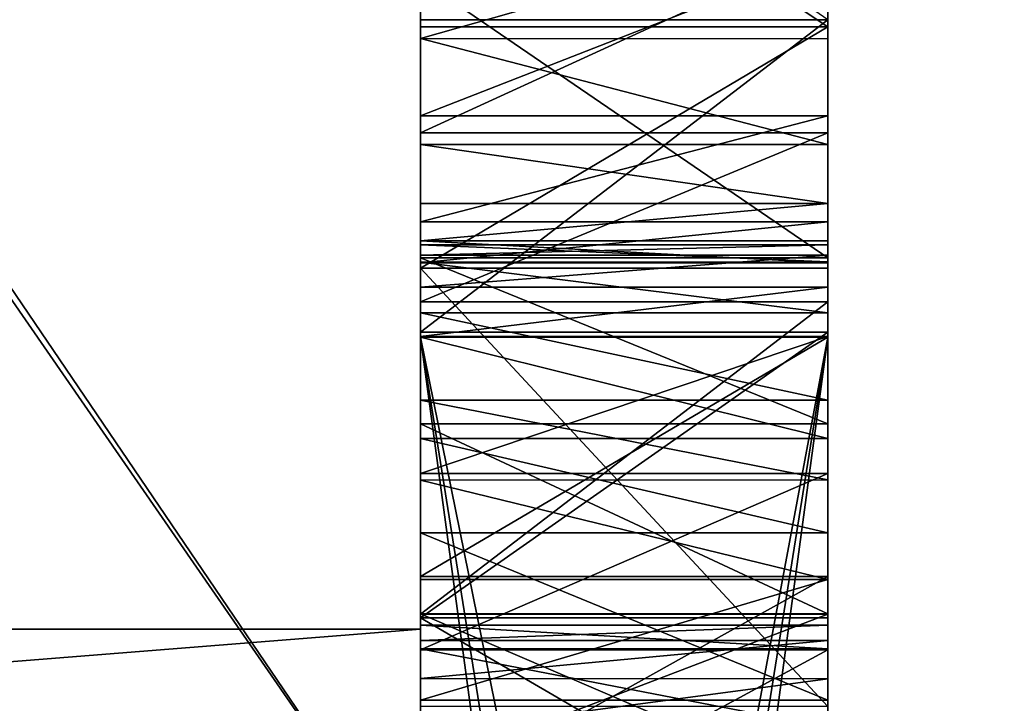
# Model space of a CAD drawing. Header units: millimetres. Extents: x -143 to 143, y -35 to 35.
# Tile 282 of 533: x 114.103 to 114.587, y -13.12 to -12.784. Entities that reach past the tile are written whole.
import ezdxf

# ---------------------------------------------------------------- set-up
doc = ezdxf.new("R2010")
doc.units = ezdxf.units.MM
doc.header["$LTSCALE"] = 65.185185
for name, color, linetype in [('1137', 7, 'CONTINUOUS'), ('1301', 7, 'CONTINUOUS'), ('1323', 7, 'CONTINUOUS'), ('526', 7, 'CONTINUOUS'), ('527', 7, 'CONTINUOUS'), ('529', 7, 'CONTINUOUS'), ('530', 7, 'CONTINUOUS'), ('531', 7, 'CONTINUOUS'), ('534', 7, 'CONTINUOUS'), ('732', 7, 'CONTINUOUS'), ('734', 7, 'CONTINUOUS'), ('735', 7, 'CONTINUOUS'), ('748', 7, 'CONTINUOUS'), ('749', 7, 'CONTINUOUS'), ('750', 7, 'CONTINUOUS'), ('752', 7, 'CONTINUOUS'), ('753', 7, 'CONTINUOUS'), ('754', 7, 'CONTINUOUS'), ('759', 7, 'CONTINUOUS'), ('761', 7, 'CONTINUOUS'), ('762', 7, 'CONTINUOUS'), ('763', 7, 'CONTINUOUS'), ('769', 7, 'CONTINUOUS'), ('770', 7, 'CONTINUOUS'), ('771', 7, 'CONTINUOUS'), ('773', 7, 'CONTINUOUS'), ('774', 7, 'CONTINUOUS'), ('775', 7, 'CONTINUOUS'), ('777', 7, 'CONTINUOUS'), ('778', 7, 'CONTINUOUS'), ('780', 7, 'CONTINUOUS'), ('781', 7, 'CONTINUOUS'), ('782', 7, 'CONTINUOUS'), ('783', 7, 'CONTINUOUS'), ('791', 7, 'CONTINUOUS'), ('792', 7, 'CONTINUOUS'), ('796', 7, 'CONTINUOUS'), ('797', 7, 'CONTINUOUS'), ('798', 7, 'CONTINUOUS'), ('799', 7, 'CONTINUOUS'), ('805', 7, 'CONTINUOUS'), ('806', 7, 'CONTINUOUS'), ('828', 7, 'CONTINUOUS'), ('832', 7, 'CONTINUOUS'), ('833', 7, 'CONTINUOUS'), ('837', 7, 'CONTINUOUS'), ('838', 7, 'CONTINUOUS'), ('840', 7, 'CONTINUOUS'), ('841', 7, 'CONTINUOUS'), ('849', 7, 'CONTINUOUS')]:
    doc.layers.add(name, color=color, linetype=linetype)

msp = doc.modelspace()

# ---------------------------------------------------------------- linework, layer by layer
at = {"layer": '1137', "linetype": 'CONTINUOUS'}
for points in [[(139.95, -13.08147, 13.08147), (93.65, -11.82631, 14.22632), (139.95, -11.59059, 14.41902), (139.95, -13.08147, 13.08147)], [(93.65, -14.11279, 11.96157), (93.65, -11.82631, 14.22632), (139.95, -13.08147, 13.08147), (93.65, -14.11279, 11.96157)], [(139.95, -14.41902, 11.59059), (93.65, -14.11279, 11.96157), (139.95, -13.08147, 13.08147), (139.95, -14.41902, 11.59059)]]:
    msp.add_3dface(points, dxfattribs=at)
at = {"layer": '1301', "linetype": 'CONTINUOUS'}
for points in [[(93.65, -13.08439, -15.78127), (93.65, -10.1533, -17.809), (140.45, -10.28397, -17.73387), (93.65, -13.08439, -15.78127)], [(140.45, -13.20218, -15.68287), (93.65, -13.08439, -15.78127), (140.45, -10.28397, -17.73387), (140.45, -13.20218, -15.68287)], [(93.65, -15.61999, -13.27652), (93.65, -13.08439, -15.78127), (140.45, -13.20218, -15.68287), (93.65, -15.61999, -13.27652)]]:
    msp.add_3dface(points, dxfattribs=at)
at = {"layer": '1323', "linetype": 'CONTINUOUS'}
for points in [[(140.45, -13.1119, 15.75843), (140.45, -10.18196, 17.79263), (93.65, -10.29824, 17.72558), (140.45, -13.1119, 15.75843)], [(93.65, -13.2127, 15.67401), (140.45, -13.1119, 15.75843), (93.65, -10.29824, 17.72558), (93.65, -13.2127, 15.67401)], [(140.45, -15.6449, 13.24716), (140.45, -13.1119, 15.75843), (93.65, -13.2127, 15.67401), (140.45, -15.6449, 13.24716)]]:
    msp.add_3dface(points, dxfattribs=at)
at = {"layer": '526', "linetype": 'CONTINUOUS'}
for points in [[(114.3, -13.21205, -11.09073), (114.3, -8.51628, -6.39496), (114.3, -11.90267, -7.68726), (114.3, -13.21205, -11.09073)], [(114.3, -9.88123, 3.97288), (114.3, -13.08326, 5.82157), (114.3, -10.45604, 2.02329), (114.3, -9.88123, 3.97288)], [(114.3, -10.45604, 2.02329), (114.3, -13.08326, 5.82157), (114.3, -10.65), (114.3, -10.45604, 2.02329)], [(114.3, -10.65), (114.3, -13.08326, 5.82157), (114.3, -11.1392, -6.85578), (114.3, -10.65)], [(114.3, -13.21509, 11.08711), (114.3, -11.9639, 9.45661), (114.3, -11.08898, 13.21352), (114.3, -13.21509, 11.08711)], [(114.3, -11.1392, -6.85578), (114.3, -13.08326, 5.82157), (114.3, -11.1586, -6.77756), (114.3, -11.1392, -6.85578)], [(114.3, -11.1586, -6.77756), (114.3, -13.08326, 5.82157), (114.3, -11.19317, -6.69285), (114.3, -11.1586, -6.77756)], [(114.3, -11.19317, -6.69285), (114.3, -13.08326, 5.82157), (114.3, -11.24542, -6.60354), (114.3, -11.19317, -6.69285)], [(114.3, -11.24542, -6.60354), (114.3, -13.08326, 5.82157), (114.3, -11.30233, -6.53539), (114.3, -11.24542, -6.60354)], [(114.3, -11.30233, -6.53539), (114.3, -13.08326, 5.82157), (114.3, -11.43125, -6.44559), (114.3, -11.30233, -6.53539)], [(114.3, -11.43125, -6.44559), (114.3, -13.08326, 5.82157), (114.3, -11.58768, -6.4012), (114.3, -11.43125, -6.44559)], [(114.3, -11.58768, -6.4012), (114.3, -13.08326, 5.82157), (114.3, -11.72562, -5.67442), (114.3, -11.58768, -6.4012)], [(114.3, -11.72562, -5.67442), (114.3, -13.08326, 5.82157), (114.3, -11.74458, -5.58201), (114.3, -11.72562, -5.67442)], [(114.3, -11.74458, -5.58201), (114.3, -13.08326, 5.82157), (114.3, -11.78524, -5.47893), (114.3, -11.74458, -5.58201)], [(114.3, -11.78524, -5.47893), (114.3, -13.08326, 5.82157), (114.3, -11.83628, -5.39113), (114.3, -11.78524, -5.47893)], [(114.3, -11.83628, -5.39113), (114.3, -13.08326, 5.82157), (114.3, -11.89408, -5.31993), (114.3, -11.83628, -5.39113)], [(114.3, -11.89408, -5.31993), (114.3, -13.08326, 5.82157), (114.3, -12.03303, -5.21455), (114.3, -11.89408, -5.31993)], [(114.3, -12.03109, -7.73611), (114.3, -13.21205, -11.09073), (114.3, -11.90267, -7.68726), (114.3, -12.03109, -7.73611)], [(114.3, -13.4663, 7.15691), (114.3, -11.9639, 9.45661), (114.3, -13.21509, 11.08711), (114.3, -13.4663, 7.15691)], [(114.3, -12.25117, -7.78946), (114.3, -13.21205, -11.09073), (114.3, -12.03109, -7.73611), (114.3, -12.25117, -7.78946)], [(114.3, -12.03303, -5.21455), (114.3, -13.08326, 5.82157), (114.3, -12.19942, -5.15688), (114.3, -12.03303, -5.21455)], [(114.3, -12.19942, -5.15688), (114.3, -13.08326, 5.82157), (114.3, -12.29742, -5.14628), (114.3, -12.19942, -5.15688)], [(114.3, -12.35843, -7.79649), (114.3, -13.21205, -11.09073), (114.3, -12.25117, -7.78946), (114.3, -12.35843, -7.79649)], [(114.3, -12.29742, -5.14628), (114.3, -13.08326, 5.82157), (114.3, -12.41014, -5.15045), (114.3, -12.29742, -5.14628)], [(114.3, -12.45137, -7.79016), (114.3, -13.21205, -11.09073), (114.3, -12.35843, -7.79649), (114.3, -12.45137, -7.79016)], [(114.3, -13.08326, 5.82157), (114.3, -12.93986, 3.21883), (114.3, -12.41014, -5.15045), (114.3, -13.08326, 5.82157)], [(114.3, -12.93986, 3.21883), (114.3, -12.89462, 2.23434), (114.3, -12.41014, -5.15045), (114.3, -12.93986, 3.21883)], [(114.3, -12.41014, -5.15045), (114.3, -12.89462, 2.23434), (114.3, -12.64534, -5.20323), (114.3, -12.41014, -5.15045)], [(114.3, -12.60693, -7.74543), (114.3, -13.21205, -11.09073), (114.3, -12.45137, -7.79016), (114.3, -12.60693, -7.74543)], [(114.3, -12.7364, -7.65496), (114.3, -13.21205, -11.09073), (114.3, -12.60693, -7.74543), (114.3, -12.7364, -7.65496)], [(114.3, -12.64534, -5.20323), (114.3, -12.89462, 2.23434), (114.3, -12.78397, -5.25447), (114.3, -12.64534, -5.20323)], [(114.3, -12.78746, -6.5541), (114.3, -12.75291, -6.9018), (114.3, -12.65472, -6.50271), (114.3, -12.78746, -6.5541)], [(114.3, -12.79328, -7.58709), (114.3, -13.21205, -11.09073), (114.3, -12.7364, -7.65496), (114.3, -12.79328, -7.58709)], [(114.3, -12.83114, -7.00863), (114.3, -12.75291, -6.9018), (114.3, -12.78746, -6.5541), (114.3, -12.83114, -7.00863)], [(114.3, -12.89964, 2.1099), (114.3, -12.91539, 2.00355), (114.3, -12.78397, -5.25447), (114.3, -12.89964, 2.1099)], [(114.3, -12.78397, -5.25447), (114.3, -12.91539, 2.00355), (114.3, -12.93743, -5.32369), (114.3, -12.78397, -5.25447)], [(114.3, -12.89462, 2.23434), (114.3, -12.89964, 2.1099), (114.3, -12.78397, -5.25447), (114.3, -12.89462, 2.23434)], [(114.3, -12.906, -6.57607), (114.3, -12.83114, -7.00863), (114.3, -12.78746, -6.5541), (114.3, -12.906, -6.57607)], [(114.3, -12.84521, -7.4986), (114.3, -13.21205, -11.09073), (114.3, -12.79328, -7.58709), (114.3, -12.84521, -7.4986)], [(114.3, -12.88322, -7.12399), (114.3, -12.83114, -7.00863), (114.3, -12.906, -6.57607), (114.3, -12.88322, -7.12399)], [(114.3, -12.8742, -7.42943), (114.3, -13.21205, -11.09073), (114.3, -12.84521, -7.4986), (114.3, -12.8742, -7.42943)], [(114.3, -12.89252, -7.36489), (114.3, -13.21205, -11.09073), (114.3, -12.8742, -7.42943), (114.3, -12.89252, -7.36489)], [(114.3, -12.90336, -7.24434), (114.3, -12.88322, -7.12399), (114.3, -12.906, -6.57607), (114.3, -12.90336, -7.24434)], [(114.3, -13.21205, -11.09073), (114.3, -12.89252, -7.36489), (114.3, -13.12128, -6.55097), (114.3, -13.21205, -11.09073)], [(114.3, -12.89252, -7.36489), (114.3, -12.90336, -7.24434), (114.3, -13.12128, -6.55097), (114.3, -12.89252, -7.36489)], [(114.3, -12.90299, 2.3738), (114.3, -12.89462, 2.23434), (114.3, -12.93986, 3.21883), (114.3, -12.90299, 2.3738)], [(114.3, -12.92797, 2.52039), (114.3, -12.90299, 2.3738), (114.3, -12.93986, 3.21883), (114.3, -12.92797, 2.52039)], [(114.3, -13.12128, -6.55097), (114.3, -12.90336, -7.24434), (114.3, -12.906, -6.57607), (114.3, -13.12128, -6.55097)], [(114.3, -12.93743, -5.32369), (114.3, -12.91539, 2.00355), (114.3, -12.93986, -2.9074), (114.3, -12.93743, -5.32369)], [(114.3, -12.93986, -2.67809), (114.3, -12.93986, -2.9074), (114.3, -12.91539, 2.00355), (114.3, -12.93986, -2.67809)], [(114.3, -12.93986, -1.72682), (114.3, -12.93986, -2.67809), (114.3, -12.91539, 2.00355), (114.3, -12.93986, -1.72682)], [(114.3, -12.93986, -1.49755), (114.3, -12.93986, -1.72682), (114.3, -12.91539, 2.00355), (114.3, -12.93986, -1.49755)], [(114.3, -12.93986, -1.09836), (114.3, -12.93986, -1.49755), (114.3, -12.91539, 2.00355), (114.3, -12.93986, -1.09836)], [(114.3, -12.93986, -0.8691), (114.3, -12.93986, -1.09836), (114.3, -12.91539, 2.00355), (114.3, -12.93986, -0.8691)], [(114.3, -12.93986), (114.3, -12.93986, -0.8691), (114.3, -12.91539, 2.00355), (114.3, -12.93986)], [(114.3, -12.93986, 0.22929), (114.3, -12.93986), (114.3, -12.91539, 2.00355), (114.3, -12.93986, 0.22929)], [(114.3, -12.93986, 1.09839), (114.3, -12.93986, 0.22929), (114.3, -12.91539, 2.00355), (114.3, -12.93986, 1.09839)], [(114.3, -12.93986, 1.09839), (114.3, -12.91539, 2.00355), (114.3, -12.93986, 1.3277), (114.3, -12.93986, 1.09839)], [(114.3, -12.93957, 1.91447), (114.3, -12.93986, 1.3277), (114.3, -12.91539, 2.00355), (114.3, -12.93957, 1.91447)], [(114.3, -12.97081, 2.66611), (114.3, -12.92797, 2.52039), (114.3, -12.93986, 2.98952), (114.3, -12.97081, 2.66611)], [(114.3, -12.93986, 2.98952), (114.3, -12.92797, 2.52039), (114.3, -12.93986, 3.21883), (114.3, -12.93986, 2.98952)], [(114.3, -12.93743, -5.32369), (114.3, -12.93986, -2.9074), (114.3, -13.07783, -5.39773), (114.3, -12.93743, -5.32369)], [(114.3, -13.00679, 1.78044), (114.3, -12.93986, 1.3277), (114.3, -12.93957, 1.91447), (114.3, -13.00679, 1.78044)], [(114.3, -12.93986, 3.21883), (114.3, -13.08326, 5.82157), (114.3, -13.0574, 3.20007), (114.3, -12.93986, 3.21883)], [(114.3, -12.93986, -2.9074), (114.3, -14.19394, -2.9074), (114.3, -13.07783, -5.39773), (114.3, -12.93986, -2.9074)], [(114.3, -14.19394, -2.67809), (114.3, -12.93986, -2.67809), (114.3, -14.19394, -2.06943), (114.3, -14.19394, -2.67809)], [(114.3, -14.19394, -2.06943), (114.3, -12.93986, -2.67809), (114.3, -14.42039, -1.72682), (114.3, -14.19394, -2.06943)], [(114.3, -12.93986, -2.67809), (114.3, -12.93986, -1.72682), (114.3, -14.42039, -1.72682), (114.3, -12.93986, -2.67809)], [(114.3, -14.42039, -1.49755), (114.3, -12.93986, -1.49755), (114.3, -14.42039, -1.09836), (114.3, -14.42039, -1.49755)], [(114.3, -12.93986, -1.49755), (114.3, -12.93986, -1.09836), (114.3, -14.42039, -1.09836), (114.3, -12.93986, -1.49755)], [(114.3, -14.00991, -0.8691), (114.3, -12.93986, -0.8691), (114.3, -13.99432, -0.00245), (114.3, -14.00991, -0.8691)], [(114.3, -13.99432, -0.00245), (114.3, -12.93986, -0.8691), (114.3, -13.925), (114.3, -13.99432, -0.00245)], [(114.3, -13.925), (114.3, -12.93986, -0.8691), (114.3, -12.93986), (114.3, -13.925)], [(114.3, -14.00991, 0.22929), (114.3, -12.93986, 0.22929), (114.3, -13.99415, 1.09592), (114.3, -14.00991, 0.22929)], [(114.3, -13.99415, 1.09592), (114.3, -12.93986, 0.22929), (114.3, -13.925, 1.09839), (114.3, -13.99415, 1.09592)], [(114.3, -13.925, 1.09839), (114.3, -12.93986, 0.22929), (114.3, -12.93986, 1.09839), (114.3, -13.925, 1.09839)], [(114.3, -14.00991, 1.3277), (114.3, -12.93986, 1.3277), (114.3, -13.57475, 1.69098), (114.3, -14.00991, 1.3277)], [(114.3, -13.57475, 1.69098), (114.3, -12.93986, 1.3277), (114.3, -13.5036, 1.65103), (114.3, -13.57475, 1.69098)], [(114.3, -13.5036, 1.65103), (114.3, -12.93986, 1.3277), (114.3, -13.42715, 1.62761), (114.3, -13.5036, 1.65103)], [(114.3, -13.42715, 1.62761), (114.3, -12.93986, 1.3277), (114.3, -13.34467, 1.61936), (114.3, -13.42715, 1.62761)], [(114.3, -13.34467, 1.61936), (114.3, -12.93986, 1.3277), (114.3, -13.20192, 1.6392), (114.3, -13.34467, 1.61936)], [(114.3, -13.20192, 1.6392), (114.3, -12.93986, 1.3277), (114.3, -13.09341, 1.69258), (114.3, -13.20192, 1.6392)], [(114.3, -13.09341, 1.69258), (114.3, -12.93986, 1.3277), (114.3, -13.00679, 1.78044), (114.3, -13.09341, 1.69258)], [(114.3, -12.98972, 2.97784), (114.3, -12.97081, 2.66611), (114.3, -12.93986, 2.98952), (114.3, -12.98972, 2.97784)], [(114.3, -13.01006, 2.76321), (114.3, -12.97081, 2.66611), (114.3, -12.98972, 2.97784), (114.3, -13.01006, 2.76321)], [(114.3, -13.03608, 2.96897), (114.3, -13.01006, 2.76321), (114.3, -12.98972, 2.97784), (114.3, -13.03608, 2.96897)], [(114.3, -13.05888, 2.86132), (114.3, -13.01006, 2.76321), (114.3, -13.03608, 2.96897), (114.3, -13.05888, 2.86132)], [(114.3, -13.11819, 2.96118), (114.3, -13.05888, 2.86132), (114.3, -13.03608, 2.96897), (114.3, -13.11819, 2.96118)], [(114.3, -13.0574, 3.20007), (114.3, -13.08326, 5.82157), (114.3, -13.16915, 3.19333), (114.3, -13.0574, 3.20007)], [(114.3, -13.07783, -5.39773), (114.3, -14.19394, -2.9074), (114.3, -13.1941, -5.47075), (114.3, -13.07783, -5.39773)], [(114.3, -13.08326, 5.82157), (114.3, -13.32168, 6.01325), (114.3, -13.16915, 3.19333), (114.3, -13.08326, 5.82157)]]:
    msp.add_3dface(points, dxfattribs=at)
at = {"layer": '527', "linetype": 'CONTINUOUS'}
for points in [[(114.3, -13.0814, 2.21102), (114.3, -13.09293, 2.36639), (114.3, -13.67214, 2.30224), (114.3, -13.0814, 2.21102)], [(114.3, -13.08887, 2.11123), (114.3, -13.0814, 2.21102), (114.3, -13.6452, 2.18681), (114.3, -13.08887, 2.11123)], [(114.3, -13.6452, 2.18681), (114.3, -13.0814, 2.21102), (114.3, -13.67214, 2.30224), (114.3, -13.6452, 2.18681)], [(114.3, -13.10761, 2.02935), (114.3, -13.08887, 2.11123), (114.3, -13.61468, 2.08925), (114.3, -13.10761, 2.02935)], [(114.3, -13.61468, 2.08925), (114.3, -13.08887, 2.11123), (114.3, -13.6452, 2.18681), (114.3, -13.61468, 2.08925)], [(114.3, -13.09293, 2.36639), (114.3, -13.13161, 2.54307), (114.3, -13.68839, 2.38954), (114.3, -13.09293, 2.36639)], [(114.3, -13.67214, 2.30224), (114.3, -13.09293, 2.36639), (114.3, -13.68839, 2.38954), (114.3, -13.67214, 2.30224)], [(114.3, -13.13437, 1.96484), (114.3, -13.10761, 2.02935), (114.3, -13.58026, 2.0088), (114.3, -13.13437, 1.96484)], [(114.3, -13.58026, 2.0088), (114.3, -13.10761, 2.02935), (114.3, -13.61468, 2.08925), (114.3, -13.58026, 2.0088)]]:
    msp.add_3dface(points, dxfattribs=at)
at = {"layer": '529', "linetype": 'CONTINUOUS'}
for points in [[(114.3, -12.74768, -6.29532), (114.3, -12.76411, -5.62303), (114.3, -12.83958, -6.33139), (114.3, -12.74768, -6.29532)], [(114.3, -12.76411, -5.62303), (114.3, -12.90087, -5.61079), (114.3, -12.83958, -6.33139), (114.3, -12.76411, -5.62303)], [(114.3, -12.83958, -6.33139), (114.3, -12.90087, -5.61079), (114.3, -12.92262, -6.34787), (114.3, -12.83958, -6.33139)], [(114.3, -12.90087, -5.61079), (114.3, -12.98247, -5.62747), (114.3, -12.92262, -6.34787), (114.3, -12.90087, -5.61079)], [(114.3, -12.98247, -5.62747), (114.3, -13.07587, -5.66443), (114.3, -12.92262, -6.34787), (114.3, -12.98247, -5.62747)], [(114.3, -12.92262, -6.34787), (114.3, -13.07587, -5.66443), (114.3, -13.0759, -6.33386), (114.3, -12.92262, -6.34787)], [(114.3, -13.0759, -6.33386), (114.3, -13.07587, -5.66443), (114.3, -13.16054, -5.71428), (114.3, -13.0759, -6.33386)], [(114.3, -13.15236, -6.30351), (114.3, -13.0759, -6.33386), (114.3, -13.16054, -5.71428), (114.3, -13.15236, -6.30351)]]:
    msp.add_3dface(points, dxfattribs=at)
at = {"layer": '530', "linetype": 'CONTINUOUS'}
for points in [[(114.3, -11.9639, 9.45661), (114.3, -13.4663, 7.15691), (111.3, -11.9639, 9.45661), (114.3, -11.9639, 9.45661)], [(114.3, -13.4663, 7.15691), (111.3, -13.4663, 7.15691), (111.3, -11.9639, 9.45661), (114.3, -13.4663, 7.15691)]]:
    msp.add_3dface(points, dxfattribs=at)
at = {"layer": '531', "linetype": 'CONTINUOUS'}
for points in [[(114.3, -13.32168, 6.01325), (114.3, -13.08326, 5.82157), (111.3, -13.32168, 6.01325), (114.3, -13.32168, 6.01325)], [(114.3, -13.08326, 5.82157), (111.3, -13.08326, 5.82157), (111.3, -13.32168, 6.01325), (114.3, -13.08326, 5.82157)]]:
    msp.add_3dface(points, dxfattribs=at)
at = {"layer": '534', "linetype": 'CONTINUOUS'}
for points in [[(114.3, -8.51628, -6.39496), (114.3, -13.21205, -11.09073), (111.26194, -8.73668, -6.61536), (114.3, -8.51628, -6.39496)], [(114.3, -13.21205, -11.09073), (111.3, -8.87323, -6.75191), (111.26194, -8.73668, -6.61536), (114.3, -13.21205, -11.09073)], [(111.3, -8.87323, -6.75191), (114.3, -13.21205, -11.09073), (114.05131, -13.38855, -11.26723), (111.3, -8.87323, -6.75191)]]:
    msp.add_3dface(points, dxfattribs=at)
at = {"layer": '732', "linetype": 'CONTINUOUS'}
for points in [[(114.3, -13.21509, 11.08711), (114.3, -11.08898, 13.21352), (113.8, -13.59736, 11.4094), (114.3, -13.21509, 11.08711)], [(114.3, -11.08898, 13.21352), (113.8, -11.4094, 13.59736), (113.8, -13.59736, 11.4094), (114.3, -11.08898, 13.21352)]]:
    msp.add_3dface(points, dxfattribs=at)
at = {"layer": '734', "linetype": 'CONTINUOUS'}
for points in [[(114.3, -13.08326, 5.82157), (114.3, -9.88123, 3.97288), (111.3, -13.08326, 5.82157), (114.3, -13.08326, 5.82157)], [(111.3, -13.08326, 5.82157), (114.3, -9.88123, 3.97288), (111.3, -10.31841, 4.22528), (111.3, -13.08326, 5.82157)]]:
    msp.add_3dface(points, dxfattribs=at)
at = {"layer": '735', "linetype": 'CONTINUOUS'}
for points in [[(114.3, -14.19394, -2.9074), (114.3, -12.93986, -2.9074), (114.5, -14.19394, -2.9074), (114.3, -14.19394, -2.9074)], [(114.5, -14.19394, -2.9074), (114.3, -12.93986, -2.9074), (114.5, -12.93986, -2.9074), (114.5, -14.19394, -2.9074)]]:
    msp.add_3dface(points, dxfattribs=at)
at = {"layer": '748', "linetype": 'CONTINUOUS'}
for points in [[(114.3, -12.93986, -2.67809), (114.3, -14.19394, -2.67809), (114.5, -12.93986, -2.67809), (114.3, -12.93986, -2.67809)], [(114.3, -14.19394, -2.67809), (114.5, -14.19394, -2.67809), (114.5, -12.93986, -2.67809), (114.3, -14.19394, -2.67809)]]:
    msp.add_3dface(points, dxfattribs=at)
at = {"layer": '749', "linetype": 'CONTINUOUS'}
for points in [[(114.3, -12.93986, -2.9074), (114.3, -12.93986, -2.67809), (114.5, -12.93986, -2.9074), (114.3, -12.93986, -2.9074)], [(114.5, -12.93986, -2.9074), (114.3, -12.93986, -2.67809), (114.5, -12.93986, -2.67809), (114.5, -12.93986, -2.9074)]]:
    msp.add_3dface(points, dxfattribs=at)
at = {"layer": '750', "linetype": 'CONTINUOUS'}
for points in [[(114.5, -14.19394, -2.9074), (114.5, -12.93986, -2.9074), (114.5, -14.19394, -2.67809), (114.5, -14.19394, -2.9074)], [(114.5, -14.19394, -2.67809), (114.5, -12.93986, -2.9074), (114.5, -12.93986, -2.67809), (114.5, -14.19394, -2.67809)]]:
    msp.add_3dface(points, dxfattribs=at)
at = {"layer": '752', "linetype": 'CONTINUOUS'}
for points in [[(114.5, -14.42039, -1.49755), (114.5, -14.42039, -1.72682), (114.5, -12.93986, -1.72682), (114.5, -14.42039, -1.49755)], [(114.5, -12.93986, -1.49755), (114.5, -14.42039, -1.49755), (114.5, -12.93986, -1.72682), (114.5, -12.93986, -1.49755)]]:
    msp.add_3dface(points, dxfattribs=at)
at = {"layer": '753', "linetype": 'CONTINUOUS'}
for points in [[(114.5, -14.21376, -0.87755), (114.5, -14.42039, -1.09836), (114.5, -12.93986, -0.8691), (114.5, -14.21376, -0.87755)], [(114.5, -12.93986, -0.8691), (114.5, -14.42039, -1.09836), (114.5, -12.93986, -1.09836), (114.5, -12.93986, -0.8691)], [(114.5, -14.00991, -0.8691), (114.5, -14.21376, -0.87755), (114.5, -12.93986, -0.8691), (114.5, -14.00991, -0.8691)], [(114.5, -14.34748, 0.07691), (114.5, -14.39701, 0.01127), (114.5, -12.93986, 0.22929), (114.5, -14.34748, 0.07691)], [(114.5, -12.93986, 0.22929), (114.5, -14.39701, 0.01127), (114.5, -13.925), (114.5, -12.93986, 0.22929)], [(114.5, -14.28331, 0.13207), (114.5, -14.34748, 0.07691), (114.5, -12.93986, 0.22929), (114.5, -14.28331, 0.13207)], [(114.5, -14.20243, 0.18117), (114.5, -14.28331, 0.13207), (114.5, -12.93986, 0.22929), (114.5, -14.20243, 0.18117)], [(114.5, -14.00991, 0.22929), (114.5, -14.20243, 0.18117), (114.5, -12.93986, 0.22929), (114.5, -14.00991, 0.22929)], [(114.5, -14.30849, 1.22592), (114.5, -14.40005, 1.10302), (114.5, -12.93986, 1.3277), (114.5, -14.30849, 1.22592)], [(114.5, -12.93986, 1.3277), (114.5, -14.40005, 1.10302), (114.5, -13.925, 1.09839), (114.5, -12.93986, 1.3277)], [(114.5, -14.18351, 1.30003), (114.5, -14.30849, 1.22592), (114.5, -12.93986, 1.3277), (114.5, -14.18351, 1.30003)], [(114.5, -14.10439, 1.32036), (114.5, -14.18351, 1.30003), (114.5, -12.93986, 1.3277), (114.5, -14.10439, 1.32036)], [(114.5, -14.00991, 1.3277), (114.5, -14.10439, 1.32036), (114.5, -12.93986, 1.3277), (114.5, -14.00991, 1.3277)], [(114.5, -12.93986, 1.09839), (114.5, -12.93986, 1.3277), (114.5, -13.925, 1.09839), (114.5, -12.93986, 1.09839)], [(114.5, -12.93986), (114.5, -12.93986, 0.22929), (114.5, -13.925), (114.5, -12.93986)]]:
    msp.add_3dface(points, dxfattribs=at)
at = {"layer": '754', "linetype": 'CONTINUOUS'}
for points in [[(114.5, -12.89462, 2.23419), (114.5, -12.90297, 2.37365), (114.5, -13.09293, 2.36639), (114.5, -12.89462, 2.23419)], [(114.5, -12.89965, 2.10976), (114.5, -12.89462, 2.23419), (114.5, -13.08889, 2.11109), (114.5, -12.89965, 2.10976)], [(114.5, -13.08889, 2.11109), (114.5, -12.89462, 2.23419), (114.5, -13.0814, 2.21102), (114.5, -13.08889, 2.11109)], [(114.5, -13.0814, 2.21102), (114.5, -12.89462, 2.23419), (114.5, -13.09293, 2.36639), (114.5, -13.0814, 2.21102)], [(114.5, -12.91542, 2.00339), (114.5, -12.89965, 2.10976), (114.5, -13.10768, 2.02913), (114.5, -12.91542, 2.00339)], [(114.5, -13.10768, 2.02913), (114.5, -12.89965, 2.10976), (114.5, -13.08889, 2.11109), (114.5, -13.10768, 2.02913)], [(114.5, -12.90297, 2.37365), (114.5, -12.92794, 2.52025), (114.5, -13.09293, 2.36639), (114.5, -12.90297, 2.37365)], [(114.5, -12.93962, 1.91432), (114.5, -12.91542, 2.00339), (114.5, -13.16723, 1.91592), (114.5, -12.93962, 1.91432)], [(114.5, -13.16723, 1.91592), (114.5, -12.91542, 2.00339), (114.5, -13.1345, 1.9646), (114.5, -13.16723, 1.91592)], [(114.5, -13.1345, 1.9646), (114.5, -12.91542, 2.00339), (114.5, -13.10768, 2.02913), (114.5, -13.1345, 1.9646)], [(114.5, -12.92794, 2.52025), (114.5, -12.97078, 2.66602), (114.5, -13.13161, 2.54307), (114.5, -12.92794, 2.52025)], [(114.5, -13.09293, 2.36639), (114.5, -12.92794, 2.52025), (114.5, -13.13161, 2.54307), (114.5, -13.09293, 2.36639)], [(114.5, -13.00686, 1.78033), (114.5, -12.93962, 1.91432), (114.5, -13.24776, 1.85574), (114.5, -13.00686, 1.78033)], [(114.5, -13.24776, 1.85574), (114.5, -12.93962, 1.91432), (114.5, -13.16723, 1.91592), (114.5, -13.24776, 1.85574)], [(114.5, -12.93986, 3.21883), (114.5, -13.0574, 3.20007), (114.5, -12.93986, 2.98952), (114.5, -12.93986, 3.21883)], [(114.5, -12.93986, 2.98952), (114.5, -13.0574, 3.20007), (114.5, -14.27015, 3.04339), (114.5, -12.93986, 2.98952)], [(114.5, -12.98972, 2.97784), (114.5, -12.93986, 2.98952), (114.5, -14.32372, 2.96319), (114.5, -12.98972, 2.97784)], [(114.5, -14.32372, 2.96319), (114.5, -12.93986, 2.98952), (114.5, -14.27015, 3.04339), (114.5, -14.32372, 2.96319)], [(114.5, -12.97078, 2.66602), (114.5, -13.01003, 2.76316), (114.5, -13.20381, 2.74194), (114.5, -12.97078, 2.66602)], [(114.5, -13.13161, 2.54307), (114.5, -12.97078, 2.66602), (114.5, -13.20381, 2.74194), (114.5, -13.13161, 2.54307)], [(114.5, -13.03608, 2.96897), (114.5, -12.98972, 2.97784), (114.5, -14.32372, 2.96319), (114.5, -13.03608, 2.96897)], [(114.5, -13.0935, 1.69252), (114.5, -13.00686, 1.78033), (114.5, -13.61914, 1.72784), (114.5, -13.0935, 1.69252)], [(114.5, -13.61914, 1.72784), (114.5, -13.00686, 1.78033), (114.5, -13.67599, 1.79354), (114.5, -13.61914, 1.72784)], [(114.5, -13.67599, 1.79354), (114.5, -13.00686, 1.78033), (114.5, -13.35513, 1.83753), (114.5, -13.67599, 1.79354)], [(114.5, -13.35513, 1.83753), (114.5, -13.00686, 1.78033), (114.5, -13.24776, 1.85574), (114.5, -13.35513, 1.83753)], [(114.5, -13.01003, 2.76316), (114.5, -13.05887, 2.8613), (114.5, -13.20381, 2.74194), (114.5, -13.01003, 2.76316)], [(114.5, -13.11819, 2.96118), (114.5, -13.03608, 2.96897), (114.5, -13.31355, 2.96402), (114.5, -13.11819, 2.96118)], [(114.5, -13.925, 2.96402), (114.5, -13.03608, 2.96897), (114.5, -14.00146, 2.96402), (114.5, -13.925, 2.96402)], [(114.5, -13.03608, 2.96897), (114.5, -13.925, 2.96402), (114.5, -13.75798, 2.96402), (114.5, -13.03608, 2.96897)], [(114.5, -14.00146, 2.96402), (114.5, -13.03608, 2.96897), (114.5, -14.32372, 2.96319), (114.5, -14.00146, 2.96402)], [(114.5, -13.03608, 2.96897), (114.5, -13.75798, 2.96402), (114.5, -13.31355, 2.96402), (114.5, -13.03608, 2.96897)], [(114.5, -13.0574, 3.20007), (114.5, -13.16915, 3.19333), (114.5, -14.21176, 3.10298), (114.5, -13.0574, 3.20007)], [(114.5, -14.27015, 3.04339), (114.5, -13.0574, 3.20007), (114.5, -14.21176, 3.10298), (114.5, -14.27015, 3.04339)], [(114.5, -13.05887, 2.8613), (114.5, -13.11819, 2.96118), (114.5, -13.20381, 2.74194), (114.5, -13.05887, 2.8613)], [(114.5, -13.20196, 1.63918), (114.5, -13.0935, 1.69252), (114.5, -13.49154, 1.64614), (114.5, -13.20196, 1.63918)], [(114.5, -13.49154, 1.64614), (114.5, -13.0935, 1.69252), (114.5, -13.61914, 1.72784), (114.5, -13.49154, 1.64614)], [(114.5, -13.20381, 2.74194), (114.5, -13.11819, 2.96118), (114.5, -13.31355, 2.96402), (114.5, -13.20381, 2.74194)]]:
    msp.add_3dface(points, dxfattribs=at)
at = {"layer": '759', "linetype": 'CONTINUOUS'}
for points in [[(114.3, -14.42039, -1.72682), (114.3, -12.93986, -1.72682), (114.5, -14.42039, -1.72682), (114.3, -14.42039, -1.72682)], [(114.5, -14.42039, -1.72682), (114.3, -12.93986, -1.72682), (114.5, -12.93986, -1.72682), (114.5, -14.42039, -1.72682)]]:
    msp.add_3dface(points, dxfattribs=at)
at = {"layer": '761', "linetype": 'CONTINUOUS'}
for points in [[(114.3, -12.93986, -1.49755), (114.3, -14.42039, -1.49755), (114.5, -12.93986, -1.49755), (114.3, -12.93986, -1.49755)], [(114.3, -14.42039, -1.49755), (114.5, -14.42039, -1.49755), (114.5, -12.93986, -1.49755), (114.3, -14.42039, -1.49755)]]:
    msp.add_3dface(points, dxfattribs=at)
at = {"layer": '762', "linetype": 'CONTINUOUS'}
for points in [[(114.3, -12.93986, -1.72682), (114.3, -12.93986, -1.49755), (114.5, -12.93986, -1.72682), (114.3, -12.93986, -1.72682)], [(114.3, -12.93986, -1.49755), (114.5, -12.93986, -1.49755), (114.5, -12.93986, -1.72682), (114.3, -12.93986, -1.49755)]]:
    msp.add_3dface(points, dxfattribs=at)
at = {"layer": '763', "linetype": 'CONTINUOUS'}
for points in [[(114.3, -14.42039, -1.09836), (114.3, -12.93986, -1.09836), (114.5, -14.42039, -1.09836), (114.3, -14.42039, -1.09836)], [(114.5, -14.42039, -1.09836), (114.3, -12.93986, -1.09836), (114.5, -12.93986, -1.09836), (114.5, -14.42039, -1.09836)]]:
    msp.add_3dface(points, dxfattribs=at)
at = {"layer": '769', "linetype": 'CONTINUOUS'}
for points in [[(114.3, -12.93986, 1.3277), (114.3, -14.00991, 1.3277), (114.5, -12.93986, 1.3277), (114.3, -12.93986, 1.3277)], [(114.3, -14.00991, 1.3277), (114.5, -14.00991, 1.3277), (114.5, -12.93986, 1.3277), (114.3, -14.00991, 1.3277)]]:
    msp.add_3dface(points, dxfattribs=at)
at = {"layer": '770', "linetype": 'CONTINUOUS'}
for points in [[(114.3, -12.93986, 1.09839), (114.3, -12.93986, 1.3277), (114.5, -12.93986, 1.09839), (114.3, -12.93986, 1.09839)], [(114.3, -12.93986, 1.3277), (114.5, -12.93986, 1.3277), (114.5, -12.93986, 1.09839), (114.3, -12.93986, 1.3277)]]:
    msp.add_3dface(points, dxfattribs=at)
at = {"layer": '771', "linetype": 'CONTINUOUS'}
for points in [[(114.3, -13.925, 1.09839), (114.3, -12.93986, 1.09839), (114.5, -13.925, 1.09839), (114.3, -13.925, 1.09839)], [(114.3, -12.93986, 1.09839), (114.5, -12.93986, 1.09839), (114.5, -13.925, 1.09839), (114.3, -12.93986, 1.09839)]]:
    msp.add_3dface(points, dxfattribs=at)
at = {"layer": '773', "linetype": 'CONTINUOUS'}
for points in [[(114.3, -12.93986, 0.22929), (114.3, -14.00991, 0.22929), (114.5, -12.93986, 0.22929), (114.3, -12.93986, 0.22929)], [(114.3, -14.00991, 0.22929), (114.5, -14.00991, 0.22929), (114.5, -12.93986, 0.22929), (114.3, -14.00991, 0.22929)]]:
    msp.add_3dface(points, dxfattribs=at)
at = {"layer": '774', "linetype": 'CONTINUOUS'}
for points in [[(114.3, -12.93986), (114.3, -12.93986, 0.22929), (114.5, -12.93986), (114.3, -12.93986)], [(114.3, -12.93986, 0.22929), (114.5, -12.93986, 0.22929), (114.5, -12.93986), (114.3, -12.93986, 0.22929)]]:
    msp.add_3dface(points, dxfattribs=at)
at = {"layer": '775', "linetype": 'CONTINUOUS'}
for points in [[(114.3, -13.925), (114.3, -12.93986), (114.5, -13.925), (114.3, -13.925)], [(114.3, -12.93986), (114.5, -12.93986), (114.5, -13.925), (114.3, -12.93986)]]:
    msp.add_3dface(points, dxfattribs=at)
at = {"layer": '777', "linetype": 'CONTINUOUS'}
for points in [[(114.3, -12.93986, -0.8691), (114.3, -14.00991, -0.8691), (114.5, -12.93986, -0.8691), (114.3, -12.93986, -0.8691)], [(114.3, -14.00991, -0.8691), (114.5, -14.00991, -0.8691), (114.5, -12.93986, -0.8691), (114.3, -14.00991, -0.8691)]]:
    msp.add_3dface(points, dxfattribs=at)
at = {"layer": '778', "linetype": 'CONTINUOUS'}
for points in [[(114.3, -12.93986, -1.09836), (114.3, -12.93986, -0.8691), (114.5, -12.93986, -1.09836), (114.3, -12.93986, -1.09836)], [(114.3, -12.93986, -0.8691), (114.5, -12.93986, -0.8691), (114.5, -12.93986, -1.09836), (114.3, -12.93986, -0.8691)]]:
    msp.add_3dface(points, dxfattribs=at)
at = {"layer": '780', "linetype": 'CONTINUOUS'}
for points in [[(114.3, -12.93986, 3.21883), (114.3, -13.0574, 3.20007), (114.5, -12.93986, 3.21883), (114.3, -12.93986, 3.21883)], [(114.3, -13.0574, 3.20007), (114.5, -13.0574, 3.20007), (114.5, -12.93986, 3.21883), (114.3, -13.0574, 3.20007)], [(114.3, -13.0574, 3.20007), (114.3, -13.16915, 3.19333), (114.5, -13.0574, 3.20007), (114.3, -13.0574, 3.20007)], [(114.3, -13.16915, 3.19333), (114.5, -13.16915, 3.19333), (114.5, -13.0574, 3.20007), (114.3, -13.16915, 3.19333)]]:
    msp.add_3dface(points, dxfattribs=at)
at = {"layer": '781', "linetype": 'CONTINUOUS'}
for points in [[(114.3, -12.93986, 2.98952), (114.3, -12.93986, 3.21883), (114.5, -12.93986, 2.98952), (114.3, -12.93986, 2.98952)], [(114.3, -12.93986, 3.21883), (114.5, -12.93986, 3.21883), (114.5, -12.93986, 2.98952), (114.3, -12.93986, 3.21883)]]:
    msp.add_3dface(points, dxfattribs=at)
at = {"layer": '782', "linetype": 'CONTINUOUS'}
for points in [[(114.3, -12.98972, 2.97784), (114.3, -12.93986, 2.98952), (114.5, -12.98972, 2.97784), (114.3, -12.98972, 2.97784)], [(114.3, -12.93986, 2.98952), (114.5, -12.93986, 2.98952), (114.5, -12.98972, 2.97784), (114.3, -12.93986, 2.98952)], [(114.3, -13.03608, 2.96897), (114.3, -12.98972, 2.97784), (114.5, -13.03608, 2.96897), (114.3, -13.03608, 2.96897)], [(114.3, -12.98972, 2.97784), (114.5, -12.98972, 2.97784), (114.5, -13.03608, 2.96897), (114.3, -12.98972, 2.97784)], [(114.3, -13.11819, 2.96118), (114.3, -13.03608, 2.96897), (114.5, -13.11819, 2.96118), (114.3, -13.11819, 2.96118)], [(114.3, -13.03608, 2.96897), (114.5, -13.03608, 2.96897), (114.5, -13.11819, 2.96118), (114.3, -13.03608, 2.96897)]]:
    msp.add_3dface(points, dxfattribs=at)
at = {"layer": '783', "linetype": 'CONTINUOUS'}
for points in [[(114.3, -12.89964, 2.1099), (114.3, -12.89462, 2.23434), (114.5, -12.89462, 2.23419), (114.3, -12.89964, 2.1099)], [(114.3, -12.89964, 2.1099), (114.5, -12.89462, 2.23419), (114.5, -12.89965, 2.10976), (114.3, -12.89964, 2.1099)], [(114.3, -12.89462, 2.23434), (114.3, -12.90299, 2.3738), (114.5, -12.90297, 2.37365), (114.3, -12.89462, 2.23434)], [(114.3, -12.89462, 2.23434), (114.5, -12.90297, 2.37365), (114.5, -12.89462, 2.23419), (114.3, -12.89462, 2.23434)], [(114.3, -12.91539, 2.00355), (114.3, -12.89964, 2.1099), (114.5, -12.89965, 2.10976), (114.3, -12.91539, 2.00355)], [(114.3, -12.91539, 2.00355), (114.5, -12.89965, 2.10976), (114.5, -12.91542, 2.00339), (114.3, -12.91539, 2.00355)], [(114.3, -12.90299, 2.3738), (114.5, -12.92794, 2.52025), (114.5, -12.90297, 2.37365), (114.3, -12.90299, 2.3738)], [(114.3, -12.90299, 2.3738), (114.3, -12.92797, 2.52039), (114.5, -12.92794, 2.52025), (114.3, -12.90299, 2.3738)], [(114.3, -12.93957, 1.91447), (114.3, -12.91539, 2.00355), (114.5, -12.91542, 2.00339), (114.3, -12.93957, 1.91447)], [(114.3, -12.93957, 1.91447), (114.5, -12.91542, 2.00339), (114.5, -12.93962, 1.91432), (114.3, -12.93957, 1.91447)], [(114.3, -12.92797, 2.52039), (114.5, -12.97078, 2.66602), (114.5, -12.92794, 2.52025), (114.3, -12.92797, 2.52039)], [(114.3, -12.92797, 2.52039), (114.3, -12.97081, 2.66611), (114.5, -12.97078, 2.66602), (114.3, -12.92797, 2.52039)], [(114.3, -13.00679, 1.78044), (114.3, -12.93957, 1.91447), (114.5, -12.93962, 1.91432), (114.3, -13.00679, 1.78044)], [(114.3, -13.00679, 1.78044), (114.5, -12.93962, 1.91432), (114.5, -13.00686, 1.78033), (114.3, -13.00679, 1.78044)], [(114.3, -12.97081, 2.66611), (114.5, -13.01003, 2.76316), (114.5, -12.97078, 2.66602), (114.3, -12.97081, 2.66611)], [(114.3, -12.97081, 2.66611), (114.3, -13.01006, 2.76321), (114.5, -13.01003, 2.76316), (114.3, -12.97081, 2.66611)], [(114.3, -13.09341, 1.69258), (114.3, -13.00679, 1.78044), (114.5, -13.00686, 1.78033), (114.3, -13.09341, 1.69258)], [(114.3, -13.09341, 1.69258), (114.5, -13.00686, 1.78033), (114.5, -13.0935, 1.69252), (114.3, -13.09341, 1.69258)], [(114.3, -13.01006, 2.76321), (114.5, -13.05887, 2.8613), (114.5, -13.01003, 2.76316), (114.3, -13.01006, 2.76321)], [(114.3, -13.01006, 2.76321), (114.3, -13.05888, 2.86132), (114.5, -13.05887, 2.8613), (114.3, -13.01006, 2.76321)], [(114.3, -13.05888, 2.86132), (114.3, -13.11819, 2.96118), (114.5, -13.05887, 2.8613), (114.3, -13.05888, 2.86132)], [(114.3, -13.11819, 2.96118), (114.5, -13.11819, 2.96118), (114.5, -13.05887, 2.8613), (114.3, -13.11819, 2.96118)], [(114.3, -13.20192, 1.6392), (114.3, -13.09341, 1.69258), (114.5, -13.0935, 1.69252), (114.3, -13.20192, 1.6392)], [(114.3, -13.20192, 1.6392), (114.5, -13.0935, 1.69252), (114.5, -13.20196, 1.63918), (114.3, -13.20192, 1.6392)]]:
    msp.add_3dface(points, dxfattribs=at)
at = {"layer": '791', "linetype": 'CONTINUOUS'}
for points in [[(114.3, -13.0814, 2.21102), (114.3, -13.08887, 2.11123), (114.5, -13.0814, 2.21102), (114.3, -13.0814, 2.21102)], [(114.3, -13.08887, 2.11123), (114.5, -13.08889, 2.11109), (114.5, -13.0814, 2.21102), (114.3, -13.08887, 2.11123)], [(114.3, -13.08887, 2.11123), (114.3, -13.10761, 2.02935), (114.5, -13.08889, 2.11109), (114.3, -13.08887, 2.11123)], [(114.3, -13.10761, 2.02935), (114.5, -13.10768, 2.02913), (114.5, -13.08889, 2.11109), (114.3, -13.10761, 2.02935)], [(114.3, -13.10761, 2.02935), (114.3, -13.13437, 1.96484), (114.5, -13.10768, 2.02913), (114.3, -13.10761, 2.02935)], [(114.3, -13.13437, 1.96484), (114.5, -13.1345, 1.9646), (114.5, -13.10768, 2.02913), (114.3, -13.13437, 1.96484)]]:
    msp.add_3dface(points, dxfattribs=at)
at = {"layer": '792', "linetype": 'CONTINUOUS'}
for points in [[(114.3, -13.09293, 2.36639), (114.3, -13.0814, 2.21102), (114.5, -13.09293, 2.36639), (114.3, -13.09293, 2.36639)], [(114.3, -13.0814, 2.21102), (114.5, -13.0814, 2.21102), (114.5, -13.09293, 2.36639), (114.3, -13.0814, 2.21102)], [(114.3, -13.13161, 2.54307), (114.3, -13.09293, 2.36639), (114.5, -13.13161, 2.54307), (114.3, -13.13161, 2.54307)], [(114.3, -13.09293, 2.36639), (114.5, -13.09293, 2.36639), (114.5, -13.13161, 2.54307), (114.3, -13.09293, 2.36639)]]:
    msp.add_3dface(points, dxfattribs=at)
at = {"layer": '796', "linetype": 'CONTINUOUS'}
for points in [[(114.3, -12.79328, -7.58709), (114.3, -12.7364, -7.65496), (114.5, -12.73645, -7.65491), (114.3, -12.79328, -7.58709)], [(114.5, -12.7933, -7.58706), (114.3, -12.79328, -7.58709), (114.5, -12.73645, -7.65491), (114.5, -12.7933, -7.58706)], [(114.3, -12.84521, -7.4986), (114.3, -12.79328, -7.58709), (114.5, -12.84521, -7.4986), (114.3, -12.84521, -7.4986)], [(114.5, -12.84521, -7.4986), (114.3, -12.79328, -7.58709), (114.5, -12.7933, -7.58706), (114.5, -12.84521, -7.4986)]]:
    msp.add_3dface(points, dxfattribs=at)
at = {"layer": '797', "linetype": 'CONTINUOUS'}
for points in [[(114.3, -12.8742, -7.42943), (114.3, -12.84521, -7.4986), (114.5, -12.8742, -7.42943), (114.3, -12.8742, -7.42943)], [(114.3, -12.84521, -7.4986), (114.5, -12.84521, -7.4986), (114.5, -12.8742, -7.42943), (114.3, -12.84521, -7.4986)], [(114.3, -12.89252, -7.36489), (114.3, -12.8742, -7.42943), (114.5, -12.8742, -7.42943), (114.3, -12.89252, -7.36489)], [(114.5, -12.89252, -7.36487), (114.3, -12.89252, -7.36489), (114.5, -12.8742, -7.42943), (114.5, -12.89252, -7.36487)], [(114.3, -12.90336, -7.24434), (114.3, -12.89252, -7.36489), (114.5, -12.90336, -7.24434), (114.3, -12.90336, -7.24434)], [(114.5, -12.90336, -7.24434), (114.3, -12.89252, -7.36489), (114.5, -12.89252, -7.36487), (114.5, -12.90336, -7.24434)]]:
    msp.add_3dface(points, dxfattribs=at)
at = {"layer": '798', "linetype": 'CONTINUOUS'}
for points in [[(114.3, -12.83114, -7.00863), (114.3, -12.88322, -7.12399), (114.5, -12.83114, -7.00863), (114.3, -12.83114, -7.00863)], [(114.5, -12.83114, -7.00863), (114.3, -12.88322, -7.12399), (114.5, -12.88322, -7.12399), (114.5, -12.83114, -7.00863)], [(114.3, -12.88322, -7.12399), (114.3, -12.90336, -7.24434), (114.5, -12.88322, -7.12399), (114.3, -12.88322, -7.12399)], [(114.3, -12.90336, -7.24434), (114.5, -12.90336, -7.24434), (114.5, -12.88322, -7.12399), (114.3, -12.90336, -7.24434)]]:
    msp.add_3dface(points, dxfattribs=at)
at = {"layer": '799', "linetype": 'CONTINUOUS'}
for points in [[(114.3, -12.75291, -6.9018), (114.3, -12.83114, -7.00863), (114.5, -12.75291, -6.9018), (114.3, -12.75291, -6.9018)], [(114.3, -12.83114, -7.00863), (114.5, -12.83114, -7.00863), (114.5, -12.75291, -6.9018), (114.3, -12.83114, -7.00863)]]:
    msp.add_3dface(points, dxfattribs=at)
at = {"layer": '805', "linetype": 'CONTINUOUS'}
for points in [[(114.5, -12.7933, -7.58706), (114.5, -12.73645, -7.65491), (114.5, -12.75291, -6.9018), (114.5, -12.7933, -7.58706)], [(114.5, -12.83114, -7.00863), (114.5, -12.7933, -7.58706), (114.5, -12.75291, -6.9018), (114.5, -12.83114, -7.00863)], [(114.5, -12.84521, -7.4986), (114.5, -12.7933, -7.58706), (114.5, -12.83114, -7.00863), (114.5, -12.84521, -7.4986)], [(114.5, -12.84521, -7.4986), (114.5, -12.83114, -7.00863), (114.5, -12.88322, -7.12399), (114.5, -12.84521, -7.4986)], [(114.5, -12.8742, -7.42943), (114.5, -12.84521, -7.4986), (114.5, -12.88322, -7.12399), (114.5, -12.8742, -7.42943)], [(114.5, -12.89252, -7.36487), (114.5, -12.8742, -7.42943), (114.5, -12.88322, -7.12399), (114.5, -12.89252, -7.36487)], [(114.5, -12.90336, -7.24434), (114.5, -12.89252, -7.36487), (114.5, -12.88322, -7.12399), (114.5, -12.90336, -7.24434)]]:
    msp.add_3dface(points, dxfattribs=at)
at = {"layer": '806', "linetype": 'CONTINUOUS'}
for points in [[(114.5, -12.78751, -6.55411), (114.5, -12.65472, -6.50271), (114.5, -12.74768, -6.29532), (114.5, -12.78751, -6.55411)], [(114.5, -12.83958, -6.33139), (114.5, -12.78751, -6.55411), (114.5, -12.74768, -6.29532), (114.5, -12.83958, -6.33139)], [(114.5, -12.76411, -5.62303), (114.5, -12.78396, -5.25447), (114.5, -12.90087, -5.61079), (114.5, -12.76411, -5.62303)], [(114.5, -12.78396, -5.25447), (114.5, -12.93743, -5.32369), (114.5, -12.90087, -5.61079), (114.5, -12.78396, -5.25447)], [(114.5, -12.90609, -6.57608), (114.5, -12.78751, -6.55411), (114.5, -12.83958, -6.33139), (114.5, -12.90609, -6.57608)], [(114.5, -12.92254, -6.34786), (114.5, -12.90609, -6.57608), (114.5, -12.83958, -6.33139), (114.5, -12.92254, -6.34786)], [(114.5, -12.90087, -5.61079), (114.5, -12.93743, -5.32369), (114.5, -12.98247, -5.62747), (114.5, -12.90087, -5.61079)], [(114.5, -13.12128, -6.55097), (114.5, -12.90609, -6.57608), (114.5, -13.0759, -6.33386), (114.5, -13.12128, -6.55097)], [(114.5, -13.0759, -6.33386), (114.5, -12.90609, -6.57608), (114.5, -12.92254, -6.34786), (114.5, -13.0759, -6.33386)], [(114.5, -12.93743, -5.32369), (114.5, -13.07782, -5.39773), (114.5, -12.98247, -5.62747), (114.5, -12.93743, -5.32369)], [(114.5, -12.98247, -5.62747), (114.5, -13.07782, -5.39773), (114.5, -13.07587, -5.66443), (114.5, -12.98247, -5.62747)], [(114.5, -13.07587, -5.66443), (114.5, -13.07782, -5.39773), (114.5, -13.16171, -5.71512), (114.5, -13.07587, -5.66443)], [(114.5, -13.15237, -6.3035), (114.5, -13.12128, -6.55097), (114.5, -13.0759, -6.33386), (114.5, -13.15237, -6.3035)], [(114.5, -13.07782, -5.39773), (114.5, -13.1941, -5.47074), (114.5, -13.16171, -5.71512), (114.5, -13.07782, -5.39773)]]:
    msp.add_3dface(points, dxfattribs=at)
at = {"layer": '828', "linetype": 'CONTINUOUS'}
for points in [[(114.3, -12.78746, -6.5541), (114.3, -12.65472, -6.50271), (114.5, -12.78751, -6.55411), (114.3, -12.78746, -6.5541)], [(114.3, -12.65472, -6.50271), (114.5, -12.65472, -6.50271), (114.5, -12.78751, -6.55411), (114.3, -12.65472, -6.50271)], [(114.3, -12.906, -6.57607), (114.3, -12.78746, -6.5541), (114.5, -12.78751, -6.55411), (114.3, -12.906, -6.57607)], [(114.3, -12.906, -6.57607), (114.5, -12.78751, -6.55411), (114.5, -12.90609, -6.57608), (114.3, -12.906, -6.57607)], [(114.3, -13.12128, -6.55097), (114.3, -12.906, -6.57607), (114.5, -13.12128, -6.55097), (114.3, -13.12128, -6.55097)], [(114.3, -12.906, -6.57607), (114.5, -12.90609, -6.57608), (114.5, -13.12128, -6.55097), (114.3, -12.906, -6.57607)]]:
    msp.add_3dface(points, dxfattribs=at)
at = {"layer": '832', "linetype": 'CONTINUOUS'}
for points in [[(114.3, -12.93743, -5.32369), (114.3, -13.07783, -5.39773), (114.5, -12.93743, -5.32369), (114.3, -12.93743, -5.32369)], [(114.3, -13.07783, -5.39773), (114.5, -13.07782, -5.39773), (114.5, -12.93743, -5.32369), (114.3, -13.07783, -5.39773)], [(114.3, -13.07783, -5.39773), (114.5, -13.1941, -5.47074), (114.5, -13.07782, -5.39773), (114.3, -13.07783, -5.39773)], [(114.3, -13.07783, -5.39773), (114.3, -13.1941, -5.47075), (114.5, -13.1941, -5.47074), (114.3, -13.07783, -5.39773)]]:
    msp.add_3dface(points, dxfattribs=at)
at = {"layer": '833', "linetype": 'CONTINUOUS'}
for points in [[(114.3, -12.64534, -5.20323), (114.3, -12.78397, -5.25447), (114.5, -12.78396, -5.25447), (114.3, -12.64534, -5.20323)], [(114.3, -12.78397, -5.25447), (114.3, -12.93743, -5.32369), (114.5, -12.78396, -5.25447), (114.3, -12.78397, -5.25447)], [(114.3, -12.93743, -5.32369), (114.5, -12.93743, -5.32369), (114.5, -12.78396, -5.25447), (114.3, -12.93743, -5.32369)]]:
    msp.add_3dface(points, dxfattribs=at)
at = {"layer": '837', "linetype": 'CONTINUOUS'}
for points in [[(114.3, -12.90087, -5.61079), (114.3, -12.76411, -5.62303), (114.5, -12.90087, -5.61079), (114.3, -12.90087, -5.61079)], [(114.3, -12.76411, -5.62303), (114.5, -12.76411, -5.62303), (114.5, -12.90087, -5.61079), (114.3, -12.76411, -5.62303)], [(114.3, -12.98247, -5.62747), (114.3, -12.90087, -5.61079), (114.5, -12.98247, -5.62747), (114.3, -12.98247, -5.62747)], [(114.3, -12.90087, -5.61079), (114.5, -12.90087, -5.61079), (114.5, -12.98247, -5.62747), (114.3, -12.90087, -5.61079)], [(114.3, -13.07587, -5.66443), (114.3, -12.98247, -5.62747), (114.5, -13.07587, -5.66443), (114.3, -13.07587, -5.66443)], [(114.3, -12.98247, -5.62747), (114.5, -12.98247, -5.62747), (114.5, -13.07587, -5.66443), (114.3, -12.98247, -5.62747)]]:
    msp.add_3dface(points, dxfattribs=at)
at = {"layer": '838', "linetype": 'CONTINUOUS'}
for points in [[(114.3, -13.16054, -5.71428), (114.3, -13.07587, -5.66443), (114.5, -13.16171, -5.71512), (114.3, -13.16054, -5.71428)], [(114.3, -13.07587, -5.66443), (114.5, -13.07587, -5.66443), (114.5, -13.16171, -5.71512), (114.3, -13.07587, -5.66443)]]:
    msp.add_3dface(points, dxfattribs=at)
at = {"layer": '840', "linetype": 'CONTINUOUS'}
for points in [[(114.3, -13.0759, -6.33386), (114.3, -13.15236, -6.30351), (114.5, -13.0759, -6.33386), (114.3, -13.0759, -6.33386)], [(114.3, -13.15236, -6.30351), (114.5, -13.15237, -6.3035), (114.5, -13.0759, -6.33386), (114.3, -13.15236, -6.30351)]]:
    msp.add_3dface(points, dxfattribs=at)
at = {"layer": '841', "linetype": 'CONTINUOUS'}
for points in [[(114.3, -12.74768, -6.29532), (114.3, -12.83958, -6.33139), (114.5, -12.74768, -6.29532), (114.3, -12.74768, -6.29532)], [(114.3, -12.83958, -6.33139), (114.5, -12.83958, -6.33139), (114.5, -12.74768, -6.29532), (114.3, -12.83958, -6.33139)], [(114.3, -12.83958, -6.33139), (114.3, -12.92262, -6.34787), (114.5, -12.83958, -6.33139), (114.3, -12.83958, -6.33139)], [(114.3, -12.92262, -6.34787), (114.5, -12.92254, -6.34786), (114.5, -12.83958, -6.33139), (114.3, -12.92262, -6.34787)], [(114.3, -12.92262, -6.34787), (114.3, -13.0759, -6.33386), (114.5, -12.92254, -6.34786), (114.3, -12.92262, -6.34787)], [(114.3, -13.0759, -6.33386), (114.5, -13.0759, -6.33386), (114.5, -12.92254, -6.34786), (114.3, -13.0759, -6.33386)]]:
    msp.add_3dface(points, dxfattribs=at)
at = {"layer": '849', "linetype": 'CONTINUOUS'}
for points in [[(139.95, -11.59059, -14.41902), (93.65, -11.9166, -14.15078), (139.95, -13.08147, -13.08147), (139.95, -11.59059, -14.41902)], [(93.65, -11.9166, -14.15078), (93.65, -14.18862, -11.87152), (139.95, -13.08147, -13.08147), (93.65, -11.9166, -14.15078)], [(139.95, -13.08147, -13.08147), (93.65, -14.18862, -11.87152), (139.95, -14.41902, -11.59059), (139.95, -13.08147, -13.08147)]]:
    msp.add_3dface(points, dxfattribs=at)

doc.saveas('drawing.dxf')
